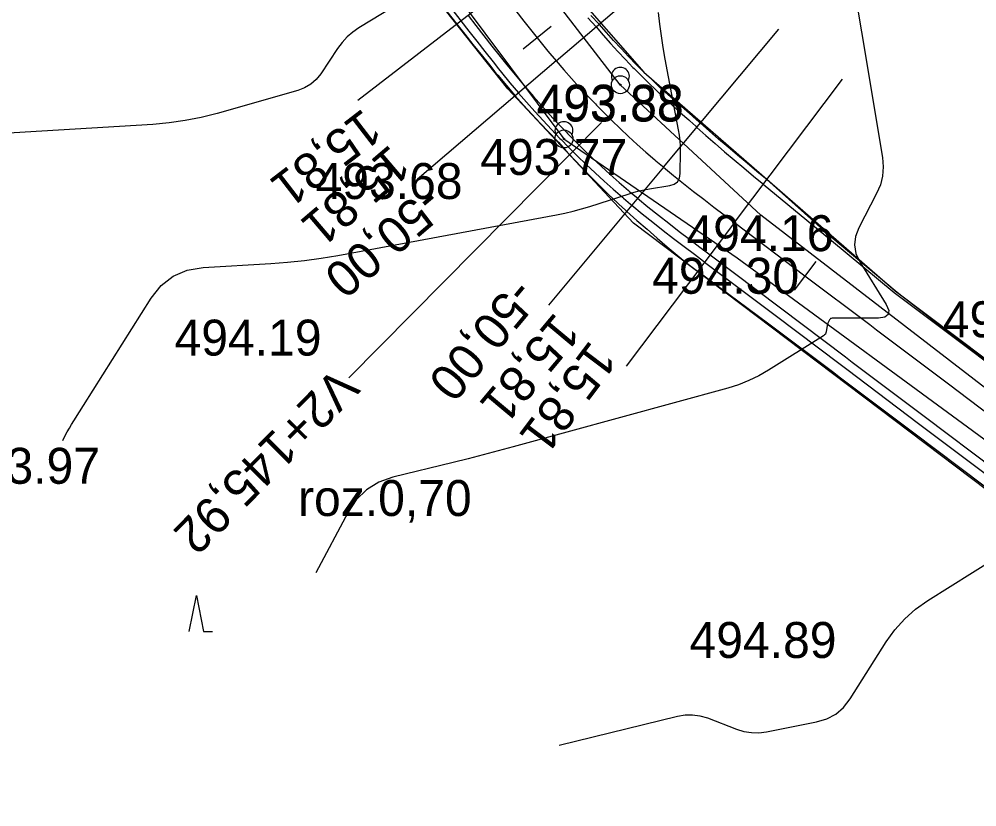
# Model space of a CAD drawing. Extents: x -636600 to -628587, y -1090963 to -1085869.
# Drawn here: x -629752.2 to -629698.9, y -1088969.9 to -1088926.1 of the extents above; entities that cross this region are included whole.
import ezdxf

# ---------------------------------------------------------------- set-up
doc = ezdxf.new("R2010")
doc.units = 0
for name, color, linetype in [('01_PARCELY_NÁVRH_PC', 7, 'Continuous'), ('30', 7, 'Continuous'), ('40', 7, 'Continuous'), ('43', 7, 'Continuous'), ('dno příkopu', 7, 'Continuous'), ('Ex_Major Contours', 7, 'Continuous'), ('Ex_Minor Contours', 7, 'Continuous'), ('HEKTOMETRY20', 7, 'Continuous'), ('HL_BODY', 7, 'Continuous'), ('koty_vše', 7, 'Continuous'), ('POLOMERY', 7, 'Continuous'), ('popis', 7, 'Continuous'), ('situace_osa', 7, 'Continuous'), ('situace_těleso', 7, 'Continuous'), ('situace_vozovka', 7, 'Continuous'), ('VRCHOLY', 7, 'Continuous')]:
    doc.layers.add(name, color=color, linetype=linetype)

msp = doc.modelspace()

# ---------------------------------------------------------------- linework, layer by layer
at = {"layer": '01_PARCELY_NÁVRH_PC'}
msp.add_lwpolyline([(-629678.798, -1088971.231), (-629680.072, -1088967.446), (-629682.991, -1088963.898), (-629718.013, -1088937.426), (-629725.007, -1088929.951), (-629742.486, -1088907.899), (-629750.805, -1088898.424), (-629754.754, -1088895.3), (-629759.454, -1088894.84), (-629763.848, -1088895.582), (-629766.225, -1088897.242), (-629765.453, -1088894.847), (-629769.206, -1088888.93), (-629760.86, -1088886.599), (-629753.918, -1088887.899), (-629748.33, -1088890.932), (-629729.634, -1088915.102), (-629717.445, -1088929.022), (-629703.459, -1088941.198), (-629678.248, -1088960.162), (-629674.943, -1088964.232), (-629672.891, -1088969.429), (-629672.652, -1088975.489)], dxfattribs=at)
at = {"layer": '30'}
for centre, radius in [((-629718.75, -1088929.727), 0.5), ((-629718.75, -1088929.727), 0.0327), ((-629721.89, -1088932.747), 0.5), ((-629721.89, -1088932.747), 0.0327)]:
    msp.add_circle(centre, radius, dxfattribs=at)
for centre in [(-629718.75, -1088929.264), (-629721.89, -1088932.284)]:
    msp.add_arc(centre, 0.5, 331.7891, 208.7844, dxfattribs=at)
at = {"layer": '40'}
for p, q in [((-629718.753, -1088929.727), (-629741.693, -1088900.047)), ((-629744.393, -1088902.627), (-629721.893, -1088932.747)), ((-629710.933, -1088936.987), (-629718.753, -1088929.727)), ((-629721.893, -1088932.747), (-629712.243, -1088939.357)), ((-629684.273, -1088957.517), (-629710.933, -1088936.987)), ((-629712.243, -1088939.357), (-629684.413, -1088959.787))]:
    msp.add_line(p, q, dxfattribs=at)
at = {"layer": '43'}
for p, q in [((-629742.737, -1088960.15), (-629742.337, -1088958.15)), ((-629742.337, -1088958.15), (-629741.937, -1088960.15)), ((-629741.937, -1088960.15), (-629741.437, -1088960.15))]:
    msp.add_line(p, q, dxfattribs=at)
at = {"layer": 'dno příkopu'}
msp.add_lwpolyline([(-629728.638, -1088924.852), (-629727.619, -1088926.174), (-629727.181, -1088926.742), (-629726.738, -1088927.314), (-629726.29, -1088927.888), (-629725.835, -1088928.464), (-629725.529, -1088928.845), (-629725.372, -1088929.04), (-629724.899, -1088929.616), (-629724.417, -1088930.189), (-629724.415, -1088930.19), (-629723.969, -1088930.707), (-629723.515, -1088931.218), (-629723.055, -1088931.723), (-629722.588, -1088932.223), (-629722.115, -1088932.716), (-629722.048, -1088932.785), (-629721.636, -1088933.203), (-629721.15, -1088933.683), (-629720.658, -1088934.158), (-629720.16, -1088934.626), (-629719.656, -1088935.087), (-629719.146, -1088935.542), (-629718.63, -1088935.99), (-629718.567, -1088936.044), (-629718.182, -1088936.371), (-629718.109, -1088936.431), (-629717.529, -1088936.909), (-629716.949, -1088937.376), (-629716.367, -1088937.833), (-629715.787, -1088938.282), (-629715.208, -1088938.724), (-629714.632, -1088939.161), (-629714.132, -1088939.538), (-629714.06, -1088939.593), (-629710.139, -1088942.548), (-629706.528, -1088945.27), (-629706.146, -1088945.558), (-629702.154, -1088948.568), (-629698.161, -1088951.578)], dxfattribs=at)
at = {"layer": 'Ex_Major Contours'}
msp.add_lwpolyline([(-629722.156, -1088966.473), (-629715.573, -1088964.851), (-629715.152, -1088964.779), (-629714.734, -1088964.772), (-629714.321, -1088964.831), (-629713.911, -1088964.954), (-629712.282, -1088965.576), (-629711.872, -1088965.701), (-629711.457, -1088965.767), (-629711.037, -1088965.773), (-629710.611, -1088965.719), (-629707.838, -1088965.177), (-629707.267, -1088965.008), (-629706.766, -1088964.739), (-629706.333, -1088964.369), (-629705.969, -1088963.899), (-629703.953, -1088960.714), (-629703.475, -1088960.043), (-629702.931, -1088959.436), (-629702.323, -1088958.896), (-629701.649, -1088958.42), (-629695.437, -1088954.528)], dxfattribs=at)
at = {"layer": 'Ex_Minor Contours'}
for points in [[(-629706.508, -1088919.785), (-629704.17, -1088933.771), (-629704.123, -1088934.296), (-629704.161, -1088934.807), (-629704.284, -1088935.304), (-629704.491, -1088935.788), (-629705.49, -1088937.698), (-629705.673, -1088938.173), (-629705.723, -1088938.644), (-629705.641, -1088939.11), (-629705.426, -1088939.572), (-629703.968, -1088941.949), (-629703.82, -1088942.282), (-629703.842, -1088942.519), (-629704.033, -1088942.662), (-629704.393, -1088942.711), (-629706.974, -1088942.719), (-629707.015, -1088942.724), (-629707.051, -1088942.739), (-629707.081, -1088942.764), (-629707.105, -1088942.799), (-629707.187, -1088942.958), (-629707.206, -1088942.999), (-629707.222, -1088943.04), (-629707.234, -1088943.083), (-629707.242, -1088943.126), (-629707.295, -1088943.47), (-629707.313, -1088943.538), (-629707.343, -1088943.597), (-629707.386, -1088943.648), (-629707.441, -1088943.691), (-629710.5, -1088945.608), (-629711.039, -1088945.919), (-629711.597, -1088946.189), (-629712.173, -1088946.417), (-629712.768, -1088946.603), (-629724.714, -1088949.873), (-629725.547, -1088950.098), (-629726.383, -1088950.318), (-629727.219, -1088950.533), (-629728.057, -1088950.742), (-629731.412, -1088951.568), (-629732.197, -1088951.845), (-629732.873, -1088952.26), (-629733.442, -1088952.813), (-629733.902, -1088953.506), (-629735.698, -1088956.876)], [(-629729.535, -1088924.258), (-629733.298, -1088926.565), (-629733.643, -1088926.802), (-629733.956, -1088927.072), (-629734.237, -1088927.375), (-629734.487, -1088927.71), (-629735.424, -1088929.115), (-629735.68, -1088929.437), (-629735.979, -1088929.7), (-629736.32, -1088929.904), (-629736.705, -1088930.049), (-629741.181, -1088931.324), (-629742.067, -1088931.55), (-629742.96, -1088931.727), (-629743.863, -1088931.856), (-629744.773, -1088931.935), (-629754.359, -1088932.508)], [(-629749.781, -1088949.512), (-629749.641, -1088949.25), (-629749.526, -1088949.039), (-629749.407, -1088948.83), (-629749.284, -1088948.623), (-629749.158, -1088948.418), (-629744.854, -1088941.607), (-629744.296, -1088940.903), (-629743.629, -1088940.385), (-629742.853, -1088940.051), (-629741.967, -1088939.902), (-629738.206, -1088939.677), (-629737.268, -1088939.606), (-629736.333, -1088939.507), (-629735.402, -1088939.379), (-629734.474, -1088939.222), (-629722.311, -1088936.97), (-629721.84, -1088936.875), (-629721.373, -1088936.765), (-629720.91, -1088936.64), (-629720.45, -1088936.5), (-629718.254, -1088935.792), (-629717.978, -1088935.709), (-629717.7, -1088935.636), (-629717.419, -1088935.575), (-629717.136, -1088935.523), (-629715.998, -1088935.339), (-629715.749, -1088935.263), (-629715.57, -1088935.126), (-629715.461, -1088934.929), (-629715.423, -1088934.671), (-629715.408, -1088933.44), (-629715.412, -1088933.14), (-629715.431, -1088932.841), (-629715.465, -1088932.543), (-629715.513, -1088932.246), (-629716.255, -1088928.303), (-629716.369, -1088927.658), (-629716.468, -1088927.011), (-629716.553, -1088926.363), (-629716.624, -1088925.711)]]:
    msp.add_lwpolyline(points, dxfattribs=at)
at = {"layer": 'HEKTOMETRY20'}
for points in [[(-629722.61, -1088926.491), (-629724.167, -1088927.747)], [(-629707.882, -1088939.554), (-629709.085, -1088941.151)]]:
    msp.add_lwpolyline(points, dxfattribs=at)
at = {"layer": 'HL_BODY'}
for points in [[(-629722.324, -1088928.405), (-629714.717, -1088921.914)], [(-629716.346, -1088934.321), (-629709.934, -1088926.647)], [(-629712.404, -1088937.397), (-629706.384, -1088929.412)]]:
    msp.add_lwpolyline(points, dxfattribs=at)
at = {"layer": 'POLOMERY'}
for points in [[(-629725.44, -1088924.496), (-629733.362, -1088930.599)], [(-629722.324, -1088928.405), (-629729.93, -1088934.896)], [(-629716.346, -1088934.321), (-629722.757, -1088941.995)], [(-629712.404, -1088937.397), (-629718.424, -1088945.382)]]:
    msp.add_lwpolyline(points, dxfattribs=at)
at = {"layer": 'situace_osa'}
msp.add_lwpolyline([(-629724.567, -1088925.627), (-629724.127, -1088926.19), (-629723.684, -1088926.75), (-629723.388, -1088927.119), (-629723.237, -1088927.307), (-629722.783, -1088927.859), (-629722.325, -1088928.404), (-629722.324, -1088928.405), (-629721.9, -1088928.895), (-629721.47, -1088929.38), (-629721.034, -1088929.859), (-629720.592, -1088930.332), (-629720.143, -1088930.799), (-629720.079, -1088930.865), (-629719.689, -1088931.261), (-629719.228, -1088931.716), (-629718.762, -1088932.166), (-629718.29, -1088932.609), (-629717.812, -1088933.047), (-629717.329, -1088933.478), (-629716.84, -1088933.903), (-629716.78, -1088933.954), (-629716.415, -1088934.263), (-629716.346, -1088934.321), (-629715.794, -1088934.775), (-629715.238, -1088935.223), (-629714.676, -1088935.664), (-629714.111, -1088936.102), (-629713.544, -1088936.535), (-629712.974, -1088936.967), (-629712.476, -1088937.343), (-629712.404, -1088937.397), (-629708.484, -1088940.352), (-629704.873, -1088943.074), (-629704.491, -1088943.362), (-629700.498, -1088946.372), (-629696.506, -1088949.382)], dxfattribs=at)
at = {"layer": 'situace_těleso'}
for points in [[(-629728.893, -1088925.048), (-629727.856, -1088926.357), (-629727.41, -1088926.919), (-629726.96, -1088927.486), (-629726.503, -1088928.055), (-629726.04, -1088928.627), (-629725.729, -1088929.006), (-629725.568, -1088929.2), (-629725.087, -1088929.773), (-629724.597, -1088930.343), (-629724.596, -1088930.344), (-629724.141, -1088930.859), (-629723.68, -1088931.367), (-629723.213, -1088931.869), (-629722.738, -1088932.365), (-629722.261, -1088932.857), (-629722.196, -1088932.93), (-629721.802, -1088933.369), (-629721.336, -1088933.874), (-629720.864, -1088934.373), (-629720.384, -1088934.867), (-629719.897, -1088935.353), (-629719.403, -1088935.834), (-629718.903, -1088936.308), (-629718.841, -1088936.365), (-629718.466, -1088936.71), (-629718.396, -1088936.775), (-629717.831, -1088937.28), (-629717.265, -1088937.773), (-629716.701, -1088938.26), (-629716.141, -1088938.743), (-629715.582, -1088939.217), (-629715.027, -1088939.683), (-629714.521, -1088940.055), (-629714.448, -1088940.108), (-629710.497, -1088943.023), (-629706.882, -1088945.739), (-629706.5, -1088946.027), (-629702.503, -1088949.031), (-629698.505, -1088952.034)], [(-629695.139, -1088947.569), (-629699.12, -1088944.543), (-629703.08, -1088941.49), (-629703.459, -1088941.198), (-629706.928, -1088938.289), (-629710.6, -1088935.003), (-629710.669, -1088934.945), (-629711.149, -1088934.55), (-629711.693, -1088934.101), (-629712.231, -1088933.654), (-629712.761, -1088933.208), (-629713.283, -1088932.762), (-629713.795, -1088932.316), (-629714.297, -1088931.869), (-629714.36, -1088931.813), (-629714.691, -1088931.51), (-629714.747, -1088931.463), (-629715.209, -1088931.07), (-629715.666, -1088930.671), (-629716.118, -1088930.267), (-629716.565, -1088929.858), (-629717.007, -1088929.443), (-629717.445, -1088929.022), (-629717.816, -1088928.657), (-629717.877, -1088928.596), (-629718.299, -1088928.161), (-629718.715, -1088927.719), (-629719.125, -1088927.272), (-629719.53, -1088926.819), (-629719.93, -1088926.362), (-629719.931, -1088926.361), (-629720.389, -1088925.87)]]:
    msp.add_lwpolyline(points, dxfattribs=at)
at = {"layer": 'situace_vozovka'}
for points in [[(-629727.223, -1088925.869), (-629726.785, -1088926.437), (-629726.344, -1088927.007), (-629725.897, -1088927.579), (-629725.444, -1088928.152), (-629725.14, -1088928.531), (-629724.984, -1088928.725), (-629724.514, -1088929.296), (-629724.036, -1088929.865), (-629724.035, -1088929.866), (-629723.592, -1088930.378), (-629723.143, -1088930.884), (-629722.687, -1088931.384), (-629722.225, -1088931.879), (-629721.757, -1088932.367), (-629721.69, -1088932.436), (-629721.282, -1088932.85), (-629720.801, -1088933.326), (-629720.313, -1088933.795), (-629719.82, -1088934.259), (-629719.321, -1088934.716), (-629718.816, -1088935.166), (-629718.305, -1088935.61), (-629718.242, -1088935.664), (-629717.86, -1088935.987), (-629717.788, -1088936.048), (-629717.214, -1088936.521), (-629716.637, -1088936.984), (-629716.06, -1088937.439), (-629715.482, -1088937.886), (-629714.906, -1088938.326), (-629714.331, -1088938.762), (-629713.831, -1088939.139), (-629713.759, -1088939.193), (-629709.838, -1088942.149), (-629706.227, -1088944.871), (-629705.845, -1088945.159), (-629701.853, -1088948.169), (-629697.86, -1088951.179)], [(-629720.562, -1088926.013), (-629720.103, -1088926.509), (-629720.102, -1088926.51), (-629719.703, -1088926.971), (-629719.299, -1088927.427), (-629718.888, -1088927.878), (-629718.471, -1088928.324), (-629718.049, -1088928.764), (-629717.989, -1088928.826), (-629717.621, -1088929.198), (-629717.188, -1088929.627), (-629716.749, -1088930.051), (-629716.304, -1088930.468), (-629715.855, -1088930.88), (-629715.399, -1088931.286), (-629714.939, -1088931.686), (-629714.882, -1088931.735), (-629714.552, -1088932.042), (-629714.49, -1088932.1), (-629713.988, -1088932.554), (-629713.476, -1088933.006), (-629712.955, -1088933.457), (-629712.426, -1088933.907), (-629711.888, -1088934.358), (-629711.345, -1088934.81), (-629710.866, -1088935.206), (-629710.796, -1088935.264), (-629707.008, -1088938.394), (-629703.519, -1088941.278), (-629703.137, -1088941.566), (-629699.144, -1088944.575), (-629695.151, -1088947.585)]]:
    msp.add_lwpolyline(points, dxfattribs=at)
at = {"layer": 'VRCHOLY'}
msp.add_lwpolyline([(-629719.793, -1088931.826), (-629733.861, -1088946.042)], dxfattribs=at)

# ---------------------------------------------------------------- texts
at = {"layer": 'koty_vše'}
for s, p in [('493.88', (-629723.416, -1088931.777)), ('493.88', (-629723.406, -1088931.727)), ('493.77', (-629726.546, -1088934.747)), ('493.68', (-629735.711, -1088936.087)), ('494.16', (-629715.074, -1088938.987)), ('494.30', (-629716.983, -1088941.357)), ('495.14', (-629700.809, -1088943.777)), ('494.19', (-629743.557, -1088944.797)), ('493.97', (-629755.884, -1088951.927)), ('494.89', (-629714.904, -1088961.617))]:
    msp.add_text(s, height=2, dxfattribs=at).set_placement(p)
at = {"layer": 'POLOMERY'}
for s, rotation, p in [('15,81', 217.6102, (-629733.057, -1088930.995)), ('15,81', 220.4749, (-629731.553, -1088932.995)), ('-50,00', 220.4749, (-629729.606, -1088935.277)), ('-50,00', 230.1237, (-629724.676, -1088940.393)), ('15,81', 230.1237, (-629722.373, -1088942.316)), ('15,81', 232.9885, (-629720.42, -1088943.877))]:
    msp.add_text(s, height=2, rotation=rotation, dxfattribs=at).set_placement(p)
at = {"layer": 'popis'}
msp.add_text('roz.0,70', height=2, dxfattribs=at).set_placement((-629736.687, -1088953.72))
at = {"layer": 'VRCHOLY'}
msp.add_text('V2+145,92', height=2, rotation=225.2993, dxfattribs=at).set_placement((-629734.572, -1088945.339))

doc.saveas('drawing.dxf')
